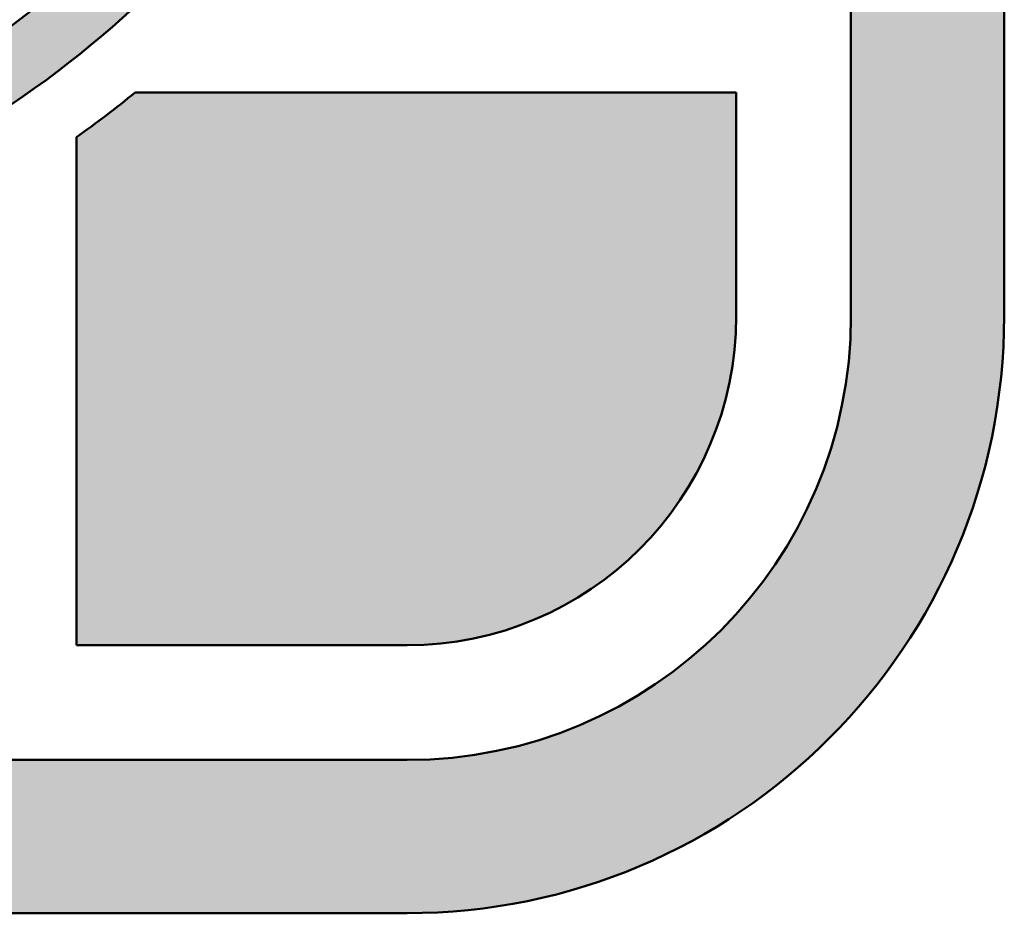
# Model space of a CAD drawing. Header units: inches. Extents: x 5 to 1128, y -85 to 748.
# Tile 514 of 656: x 929.75 to 934.86, y 69.66 to 74.3. Entities that reach past the tile are written whole.
import ezdxf
from ezdxf.enums import TextEntityAlignment as Align

# ---------------------------------------------------------------- set-up
doc = ezdxf.new("R2010")
doc.units = ezdxf.units.IN
doc.header["$LTSCALE"] = 32
doc.header["$MEASUREMENT"] = 0
doc.layers.add('No Plot', color=7, linetype='Continuous', lineweight=25, plot=False)
doc.layers.add('Title (ANSI)', color=7, linetype='Continuous', lineweight=50)
doc.styles.get("Standard").update_dxf_attribs({"font": 'arial.ttf'})

# ---------------------------------------------------------------- blocks, each defined once
blk = doc.blocks.new('Title Blocks SUPERIOR TITLE')
at = {"lineweight": 25}
h = blk.add_hatch(color=256, dxfattribs=at)
edge = h.paths.add_edge_path()
edge.add_arc((48.40151870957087, 4.51475434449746), 0.09685193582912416, 0, 90)
edge.add_line((48.40151870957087, 4.611606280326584), (48.05526364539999, 4.611606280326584))
edge.add_arc((48.05526364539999, 4.51475434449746), 0.09685193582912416, 90, 180)
edge.add_line((47.95841170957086, 4.51475434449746), (47.95841170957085, 4.046202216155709))
edge.add_arc((48.05526364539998, 4.046202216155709), 0.09685193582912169, 180, 270)
edge.add_line((48.05526364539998, 3.949350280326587), (48.40151870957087, 3.949350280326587))
edge.add_arc((48.40151870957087, 4.046202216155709), 0.09685193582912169, 270, 360)
edge.add_line((48.49837064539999, 4.046202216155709), (48.49837064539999, 4.141587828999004))
edge.add_spline(control_points=[(48.49837064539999, 4.141587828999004), (48.49674123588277, 4.142162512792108), (48.49127247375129, 4.144234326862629), (48.48284872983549, 4.148197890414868), (48.47639118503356, 4.152135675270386), (48.47352409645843, 4.154046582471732)], knot_values=[0.3123668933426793, 0.3123668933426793, 0.3123668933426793, 0.3123668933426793, 0.3271695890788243, 0.362457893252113, 0.3919607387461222, 0.3919607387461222, 0.3919607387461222, 0.3919607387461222], degree=3, periodic=0)
edge.add_line((48.47352409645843, 4.154046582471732), (48.47352409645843, 4.046202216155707))
edge.add_arc((48.40151870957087, 4.046202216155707), 0.07200538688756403, -90, 0, ccw=False)
edge.add_line((48.40151870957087, 3.974196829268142), (48.05526364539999, 3.974196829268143))
edge.add_arc((48.05526364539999, 4.046202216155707), 0.07200538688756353, 180, 270, ccw=False)
edge.add_line((47.98325825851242, 4.046202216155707), (47.98325825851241, 4.514754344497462))
edge.add_arc((48.05526364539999, 4.514754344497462), 0.07200538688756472, 90, 180, ccw=False)
edge.add_line((48.05526364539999, 4.586759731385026), (48.40151870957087, 4.586759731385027))
edge.add_arc((48.40151870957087, 4.514754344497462), 0.07200538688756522, 0, 90, ccw=False)
edge.add_line((48.47352409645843, 4.514754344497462), (48.47352409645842, 4.394317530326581))
edge.add_line((48.47352409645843, 4.394317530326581), (48.49837064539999, 4.394317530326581))
edge.add_line((48.49837064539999, 4.394317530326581), (48.49837064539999, 4.514754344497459))
h = blk.add_hatch(color=256, dxfattribs=at)
edge = h.paths.add_edge_path(flags=0)
edge.add_line((48.12203232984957, 4.19792422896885), (48.07237283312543, 4.124677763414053))
edge.add_spline(control_points=[(48.07237283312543, 4.124677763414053), (48.08389312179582, 4.114359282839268), (48.09548218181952, 4.104968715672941), (48.13690336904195, 4.077860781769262), (48.17134712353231, 4.065442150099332), (48.24062919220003, 4.0571486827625), (48.27599599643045, 4.061759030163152), (48.33854585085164, 4.089840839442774), (48.36454405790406, 4.112935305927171), (48.39252985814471, 4.172570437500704), (48.39486209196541, 4.20835291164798), (48.37856456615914, 4.254278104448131), (48.36942254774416, 4.268176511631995), (48.34539830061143, 4.291678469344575), (48.33089450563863, 4.3010988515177), (48.29802154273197, 4.315908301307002), (48.2793471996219, 4.322218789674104), (48.25363411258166, 4.331817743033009), (48.24634366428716, 4.334542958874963), (48.23532956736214, 4.338844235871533), (48.2316196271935, 4.340331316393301), (48.22400414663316, 4.343524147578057), (48.22000717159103, 4.345140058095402), (48.21320914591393, 4.348821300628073), (48.21091018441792, 4.35019874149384), (48.20638407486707, 4.353429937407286), (48.20447086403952, 4.355050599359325), (48.20197228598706, 4.357241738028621), (48.20105639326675, 4.358082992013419), (48.19899528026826, 4.360145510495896), (48.19698832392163, 4.362384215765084), (48.19312222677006, 4.368599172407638), (48.19131228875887, 4.374053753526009), (48.18977312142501, 4.384550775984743), (48.19070549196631, 4.391965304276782), (48.19852012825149, 4.406274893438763), (48.2053834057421, 4.41189060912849), (48.21682146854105, 4.417624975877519), (48.22254251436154, 4.418834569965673), (48.23386422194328, 4.420832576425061), (48.24173978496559, 4.421632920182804), (48.26143970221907, 4.420545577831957), (48.27078517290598, 4.418169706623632), (48.29669913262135, 4.410116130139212), (48.31234503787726, 4.402127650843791), (48.33185781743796, 4.387354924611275), (48.33704662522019, 4.38273038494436), (48.34187494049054, 4.378085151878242)], knot_values=[-2.611226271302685, -2.611226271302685, -2.611226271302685, -2.611226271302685, -2.473136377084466, -2.473136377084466, -2.145660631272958, -2.145660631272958, -1.818184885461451, -1.818184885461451, -1.490709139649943, -1.490709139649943, -1.163233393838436, -1.163233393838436, -0.9947895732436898, -0.9947895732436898, -0.8263457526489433, -0.8263457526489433, -0.6579019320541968, -0.6579019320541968, -0.591755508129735, -0.591755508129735, -0.5586822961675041, -0.5586822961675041, -0.5256090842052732, -0.5256090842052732, -0.5103147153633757, -0.5103147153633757, -0.4950203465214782, -0.4950203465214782, -0.4873731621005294, -0.4873731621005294, -0.4797259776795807, -0.4797259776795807, -0.4672508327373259, -0.4672508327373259, -0.4398184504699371, -0.4398184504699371, -0.4123860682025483, -0.4123860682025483, -0.3799577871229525, -0.3799577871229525, -0.329556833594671, -0.329556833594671, -0.2534842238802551, -0.2534842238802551, -0.1267421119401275, -0.1267421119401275, -0.07348932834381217, -0.07348932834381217, -0.07348932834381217, -0.07348932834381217], degree=3, periodic=0)
edge.add_line((48.34187494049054, 4.378085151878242), (48.38437087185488, 4.447678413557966))
edge.add_spline(control_points=[(48.38437087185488, 4.447678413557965), (48.36984442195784, 4.460583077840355), (48.35491558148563, 4.470924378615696), (48.31602962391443, 4.489942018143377), (48.29255339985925, 4.496786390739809), (48.24439996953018, 4.502624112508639), (48.21997523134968, 4.5015072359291), (48.16495875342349, 4.48770360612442), (48.13462879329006, 4.470535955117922), (48.0974059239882, 4.422444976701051), (48.08875817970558, 4.390668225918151), (48.09405916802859, 4.326116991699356), (48.11237698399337, 4.296722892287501), (48.16204397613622, 4.263301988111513), (48.18842777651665, 4.254071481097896), (48.22453955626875, 4.241225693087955), (48.23339374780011, 4.238045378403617), (48.24908233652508, 4.231943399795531), (48.25609057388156, 4.229148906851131), (48.26707464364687, 4.223173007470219), (48.27011363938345, 4.221439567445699), (48.27824309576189, 4.215706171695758), (48.28290853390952, 4.211569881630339), (48.28979789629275, 4.199092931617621), (48.29086555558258, 4.192538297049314), (48.2906459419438, 4.177307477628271), (48.28580914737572, 4.166283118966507), (48.2731222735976, 4.153442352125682), (48.26581417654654, 4.149899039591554), (48.25259501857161, 4.145498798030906), (48.24635676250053, 4.144525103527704), (48.2263119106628, 4.143212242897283), (48.21313872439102, 4.145754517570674), (48.18202166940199, 4.155328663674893), (48.16451373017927, 4.163997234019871), (48.13859567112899, 4.182349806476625), (48.12987961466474, 4.190166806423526), (48.12203232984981, 4.197924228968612)], knot_values=[-2.555228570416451, -2.555228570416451, -2.555228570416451, -2.555228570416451, -2.376769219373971, -2.376769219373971, -2.149637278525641, -2.149637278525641, -1.922505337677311, -1.922505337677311, -1.607123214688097, -1.607123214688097, -1.303119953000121, -1.303119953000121, -0.9648440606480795, -0.9648440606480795, -0.7153041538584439, -0.7153041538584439, -0.6364525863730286, -0.6364525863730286, -0.5784688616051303, -0.5784688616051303, -0.5487394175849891, -0.5487394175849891, -0.5243886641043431, -0.5243886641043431, -0.5000379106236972, -0.5000379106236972, -0.4598585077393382, -0.4598585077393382, -0.4196791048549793, -0.4196791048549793, -0.3794997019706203, -0.3794997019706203, -0.2890265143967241, -0.2890265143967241, -0.136822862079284, -0.136822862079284, -0.04867258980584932, -0.04867258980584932, -0.04867258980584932, -0.04867258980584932], degree=3, periodic=0)
edge = h.paths.add_edge_path()
edge.add_spline(control_points=[(48.05877050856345, 4.123063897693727), (48.07641890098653, 4.106730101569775), (48.09428552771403, 4.092036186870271), (48.15847185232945, 4.056147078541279), (48.21024418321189, 4.044502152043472), (48.30856415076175, 4.058299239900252), (48.35636583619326, 4.084253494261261), (48.39309894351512, 4.145677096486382), (48.39985296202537, 4.168015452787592), (48.40219916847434, 4.213627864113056), (48.39794447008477, 4.236527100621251), (48.37731896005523, 4.276597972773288), (48.36105991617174, 4.292996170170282), (48.32242487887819, 4.318155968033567), (48.29987290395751, 4.325645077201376), (48.26890446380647, 4.337171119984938), (48.26093571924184, 4.340126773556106), (48.24479921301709, 4.346238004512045), (48.23696290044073, 4.349245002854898), (48.22465836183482, 4.354535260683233), (48.22048996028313, 4.356387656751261), (48.21433410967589, 4.360409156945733), (48.21255492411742, 4.361781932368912), (48.20944173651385, 4.364451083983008), (48.20837863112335, 4.365344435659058), (48.20454951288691, 4.369328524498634), (48.20202588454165, 4.373773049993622), (48.20045394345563, 4.381769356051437), (48.20060257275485, 4.385046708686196), (48.20341590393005, 4.395608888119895), (48.20845598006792, 4.401469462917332), (48.21976050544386, 4.407867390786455), (48.22522747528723, 4.408818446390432), (48.23771197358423, 4.410951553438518), (48.24619531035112, 4.41143760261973), (48.26434451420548, 4.408994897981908), (48.2739490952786, 4.406688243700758), (48.29761200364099, 4.398099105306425), (48.3107489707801, 4.390749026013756), (48.33042192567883, 4.375101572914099), (48.33723442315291, 4.368255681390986), (48.34385029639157, 4.36145440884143)], knot_values=[0.03753271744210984, 0.03753271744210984, 0.03753271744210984, 0.03753271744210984, 0.2457121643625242, 0.2457121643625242, 0.6937600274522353, 0.6937600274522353, 1.141807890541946, 1.141807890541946, 1.351168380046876, 1.351168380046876, 1.560528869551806, 1.560528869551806, 1.769889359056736, 1.769889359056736, 1.979249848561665, 1.979249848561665, 2.052495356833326, 2.052495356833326, 2.125740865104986, 2.125740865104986, 2.160647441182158, 2.160647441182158, 2.175364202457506, 2.175364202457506, 2.190080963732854, 2.190080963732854, 2.204797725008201, 2.204797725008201, 2.226855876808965, 2.226855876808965, 2.25865994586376, 2.25865994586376, 2.299207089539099, 2.299207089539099, 2.357341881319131, 2.357341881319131, 2.438938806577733, 2.438938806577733, 2.55698120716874, 2.55698120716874, 2.637490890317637, 2.637490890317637, 2.637490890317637, 2.637490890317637], degree=3, periodic=0)
edge.add_line((48.34385029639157, 4.36145440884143), (48.39765634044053, 4.449569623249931))
edge.add_spline(control_points=[(48.39765634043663, 4.449569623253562), (48.38524605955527, 4.461390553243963), (48.37272156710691, 4.471556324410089), (48.34147403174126, 4.48989645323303), (48.3236357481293, 4.497661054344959), (48.26483195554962, 4.514212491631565), (48.22114348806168, 4.515091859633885), (48.15045771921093, 4.491776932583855), (48.12137935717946, 4.473173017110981), (48.08531686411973, 4.420203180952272), (48.07760756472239, 4.386493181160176), (48.08465043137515, 4.327462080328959), (48.09672692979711, 4.302859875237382), (48.13206598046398, 4.268839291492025), (48.15171532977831, 4.257909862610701), (48.19505259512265, 4.240178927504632), (48.21725891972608, 4.233292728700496), (48.24820215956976, 4.221145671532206), (48.25622216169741, 4.217788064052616), (48.26788636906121, 4.210324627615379), (48.27184026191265, 4.208242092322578), (48.27986922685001, 4.196972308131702), (48.28078187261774, 4.190456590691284), (48.2798738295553, 4.179079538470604), (48.2769688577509, 4.172557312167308), (48.26952000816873, 4.16416237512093), (48.26481700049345, 4.16118899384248), (48.25583063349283, 4.157233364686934), (48.25128979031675, 4.156046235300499), (48.23436868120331, 4.153207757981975), (48.2219325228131, 4.154557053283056), (48.19928760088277, 4.160455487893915), (48.18885598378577, 4.164694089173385), (48.16147208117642, 4.177767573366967), (48.14515647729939, 4.189529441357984), (48.12777892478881, 4.206660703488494), (48.12415032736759, 4.210453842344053), (48.12057678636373, 4.214226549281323)], knot_values=[0.02352954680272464, 0.02352954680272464, 0.02352954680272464, 0.02352954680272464, 0.1734054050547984, 0.1734054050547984, 0.3468108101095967, 0.3468108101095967, 0.7210667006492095, 0.7210667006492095, 1.018589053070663, 1.018589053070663, 1.316111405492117, 1.316111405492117, 1.563749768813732, 1.563749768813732, 1.767977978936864, 1.767977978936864, 1.972206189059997, 1.972206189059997, 2.042371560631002, 2.042371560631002, 2.075170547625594, 2.075170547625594, 2.107969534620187, 2.107969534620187, 2.140768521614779, 2.140768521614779, 2.173567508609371, 2.173567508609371, 2.206366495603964, 2.206366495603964, 2.298331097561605, 2.298331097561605, 2.390295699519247, 2.390295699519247, 2.545872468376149, 2.545872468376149, 2.590392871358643, 2.590392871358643, 2.590392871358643, 2.590392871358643], degree=3, periodic=0)
edge.add_line((48.12057678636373, 4.214226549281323), (48.05877050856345, 4.123063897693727))
h = blk.add_hatch(color=256, dxfattribs=at)
edge = h.paths.add_edge_path()
edge.add_line((48.34784343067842, 3.99283078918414), (48.40151870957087, 3.99283078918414))
edge.add_arc((48.40151870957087, 4.04620221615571), 0.05337142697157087, 270, 360)
edge.add_line((48.45489013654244, 4.04620221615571), (48.45489013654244, 4.082502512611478))
edge.add_line((48.45489013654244, 4.082502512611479), (48.35737931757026, 4.082502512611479))
edge.add_spline(control_points=[(48.35737931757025, 4.082502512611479), (48.35429411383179, 4.079972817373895), (48.35110906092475, 4.077561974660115), (48.34784343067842, 4.075263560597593)], knot_values=[1.677895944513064, 1.677895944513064, 1.677895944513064, 1.677895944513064, 1.712032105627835, 1.712032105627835, 1.712032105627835, 1.712032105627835], degree=3, periodic=0)
edge.add_line((48.34784343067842, 4.075263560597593), (48.34784343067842, 3.99283078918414))
at = {"layer": 'No Plot', "color": 7, "linetype": 'Continuous', "lineweight": 25}
for p, q in [((48.47352409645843, 4.154046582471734), (48.47352409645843, 4.046202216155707)), ((48.49837064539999, 4.141587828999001), (48.49837064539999, 4.046202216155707)), ((48.35737931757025, 4.082502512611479), (48.45489013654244, 4.082502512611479)), ((48.45489013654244, 4.082502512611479), (48.45489013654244, 4.046202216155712)), ((48.34784343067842, 3.99283078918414), (48.34784343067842, 4.075263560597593)), ((48.40151870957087, 3.99283078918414), (48.34784343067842, 3.99283078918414)), ((48.40151870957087, 3.974196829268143), (48.05526364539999, 3.974196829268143)), ((48.40151870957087, 3.949350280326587), (48.05526364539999, 3.949350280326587))]:
    blk.add_line(p, q, dxfattribs=at)
for centre, radius in [((48.40151870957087, 4.046202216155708), 0.09685193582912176), ((48.40151870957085, 4.046202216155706), 0.07200538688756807), ((48.40151870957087, 4.046202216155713), 0.05337142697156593)]:
    blk.add_arc(centre, radius, 270, 0, dxfattribs=at)
for points, knots in [([(48.34187494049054, 4.378085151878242), (48.33704662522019, 4.382730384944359), (48.33185781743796, 4.387354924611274), (48.31234503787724, 4.402127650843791), (48.29669913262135, 4.410116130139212), (48.27078517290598, 4.418169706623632), (48.26143970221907, 4.420545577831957), (48.24173978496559, 4.421632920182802), (48.23386422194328, 4.420832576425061), (48.22254251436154, 4.418834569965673), (48.21682146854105, 4.417624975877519), (48.2053834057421, 4.41189060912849), (48.19852012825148, 4.406274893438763), (48.1907054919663, 4.391965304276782), (48.18977312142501, 4.384550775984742), (48.19131228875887, 4.374053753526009), (48.19312222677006, 4.368599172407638), (48.19698832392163, 4.362384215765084), (48.19899528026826, 4.360145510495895), (48.20105639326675, 4.358082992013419), (48.20197228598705, 4.357241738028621), (48.20447086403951, 4.355050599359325), (48.20638407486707, 4.353429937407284), (48.21091018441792, 4.35019874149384), (48.21320914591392, 4.348821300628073), (48.22000717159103, 4.345140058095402), (48.22400414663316, 4.343524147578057), (48.2316196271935, 4.340331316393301), (48.23532956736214, 4.338844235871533), (48.24634366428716, 4.334542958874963), (48.25363411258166, 4.331817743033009), (48.2793471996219, 4.322218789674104), (48.29802154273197, 4.315908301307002), (48.33089450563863, 4.3010988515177), (48.34539830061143, 4.291678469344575), (48.36942254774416, 4.268176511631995), (48.37856456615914, 4.254278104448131), (48.3948620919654, 4.20835291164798), (48.39252985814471, 4.172570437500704), (48.36454405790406, 4.112935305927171), (48.33854585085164, 4.089840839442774), (48.27599599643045, 4.061759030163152), (48.24062919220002, 4.0571486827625), (48.17134712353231, 4.065442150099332), (48.13690336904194, 4.077860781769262), (48.09548218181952, 4.104968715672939), (48.08389312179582, 4.114359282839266), (48.07237283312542, 4.124677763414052)], [0.07348932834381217, 0.07348932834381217, 0.07348932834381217, 0.07348932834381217, 0.1267421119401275, 0.1267421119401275, 0.2534842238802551, 0.2534842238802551, 0.329556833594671, 0.329556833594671, 0.3799577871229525, 0.3799577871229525, 0.4123860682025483, 0.4123860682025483, 0.4398184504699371, 0.4398184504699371, 0.4672508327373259, 0.4672508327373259, 0.4797259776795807, 0.4797259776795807, 0.4873731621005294, 0.4873731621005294, 0.4950203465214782, 0.4950203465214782, 0.5103147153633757, 0.5103147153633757, 0.5256090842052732, 0.5256090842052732, 0.5586822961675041, 0.5586822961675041, 0.591755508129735, 0.591755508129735, 0.6579019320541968, 0.6579019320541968, 0.8263457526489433, 0.8263457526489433, 0.9947895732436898, 0.9947895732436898, 1.163233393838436, 1.163233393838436, 1.490709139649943, 1.490709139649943, 1.818184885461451, 1.818184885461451, 2.145660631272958, 2.145660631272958, 2.473136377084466, 2.473136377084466, 2.611226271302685, 2.611226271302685, 2.611226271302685, 2.611226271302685]), ([(48.34385029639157, 4.361454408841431), (48.33723442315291, 4.368255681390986), (48.33042192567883, 4.375101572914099), (48.3107489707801, 4.390749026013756), (48.29761200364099, 4.398099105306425), (48.2739490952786, 4.406688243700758), (48.26434451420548, 4.408994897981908), (48.24619531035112, 4.41143760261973), (48.23771197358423, 4.410951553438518), (48.22522747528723, 4.408818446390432), (48.21976050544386, 4.407867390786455), (48.20845598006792, 4.401469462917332), (48.20341590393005, 4.395608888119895), (48.20060257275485, 4.385046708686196), (48.20045394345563, 4.381769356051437), (48.20202588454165, 4.373773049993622), (48.20454951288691, 4.369328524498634), (48.20837863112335, 4.365344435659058), (48.20944173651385, 4.364451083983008), (48.21255492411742, 4.361781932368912), (48.21433410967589, 4.360409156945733), (48.22048996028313, 4.356387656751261), (48.22465836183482, 4.354535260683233), (48.23696290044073, 4.349245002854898), (48.24479921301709, 4.346238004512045), (48.26093571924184, 4.340126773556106), (48.26890446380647, 4.337171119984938), (48.29987290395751, 4.325645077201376), (48.32242487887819, 4.318155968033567), (48.36105991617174, 4.292996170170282), (48.37731896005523, 4.276597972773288), (48.39794447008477, 4.236527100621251), (48.40219916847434, 4.213627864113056), (48.39985296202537, 4.168015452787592), (48.39309894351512, 4.145677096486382), (48.35636583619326, 4.084253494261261), (48.30856415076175, 4.058299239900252), (48.21024418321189, 4.044502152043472), (48.15847185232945, 4.056147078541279), (48.09428552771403, 4.092036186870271), (48.07641890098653, 4.106730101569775), (48.05877050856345, 4.123063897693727)], [0.03753271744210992, 0.03753271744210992, 0.03753271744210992, 0.03753271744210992, 0.1180424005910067, 0.1180424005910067, 0.2360848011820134, 0.2360848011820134, 0.317681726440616, 0.317681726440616, 0.3758165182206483, 0.3758165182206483, 0.4163636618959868, 0.4163636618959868, 0.4481677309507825, 0.4481677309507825, 0.4702258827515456, 0.4702258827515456, 0.4849426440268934, 0.4849426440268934, 0.4996594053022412, 0.4996594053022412, 0.5143761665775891, 0.5143761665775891, 0.5492827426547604, 0.5492827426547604, 0.6225282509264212, 0.6225282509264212, 0.6957737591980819, 0.6957737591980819, 0.9051342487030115, 0.9051342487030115, 1.114494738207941, 1.114494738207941, 1.323855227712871, 1.323855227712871, 1.5332157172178, 1.5332157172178, 1.981263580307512, 1.981263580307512, 2.429311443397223, 2.429311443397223, 2.637490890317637, 2.637490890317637, 2.637490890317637, 2.637490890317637])]:
    blk.add_open_spline(points, degree=3, knots=knots, dxfattribs=at)
blk.add_open_spline([(48.35737931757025, 4.082502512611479), (48.35429411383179, 4.079972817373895), (48.35110906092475, 4.077561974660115), (48.34784343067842, 4.075263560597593)], degree=3, dxfattribs=at)
at = {"layer": 'Title (ANSI)'}
for p, q in [((48.47352409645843, 4.154046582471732), (48.47352409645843, 4.046202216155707)), ((48.49837064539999, 4.046202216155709), (48.49837064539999, 4.141587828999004)), ((48.45489013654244, 4.082502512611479), (48.35737931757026, 4.082502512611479)), ((48.45489013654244, 4.04620221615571), (48.45489013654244, 4.082502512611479)), ((48.34784343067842, 4.075263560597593), (48.34784343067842, 3.99283078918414)), ((48.34784343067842, 3.99283078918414), (48.40151870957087, 3.99283078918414)), ((48.40151870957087, 3.974196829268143), (48.05526364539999, 3.974196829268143)), ((48.05526364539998, 3.949350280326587), (48.40151870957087, 3.949350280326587))]:
    blk.add_line(p, q, dxfattribs=at)
for centre, radius in [((48.40151870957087, 4.046202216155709), 0.09685193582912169), ((48.40151870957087, 4.046202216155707), 0.07200538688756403), ((48.40151870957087, 4.04620221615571), 0.05337142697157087)]:
    blk.add_arc(centre, radius, 270, 0, dxfattribs=at)
for points, knots in [([(48.34187494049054, 4.378085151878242), (48.33704662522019, 4.38273038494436), (48.33185781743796, 4.387354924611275), (48.31234503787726, 4.402127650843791), (48.29669913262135, 4.410116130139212), (48.27078517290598, 4.418169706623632), (48.26143970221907, 4.420545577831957), (48.24173978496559, 4.421632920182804), (48.23386422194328, 4.420832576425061), (48.22254251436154, 4.418834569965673), (48.21682146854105, 4.417624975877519), (48.2053834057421, 4.41189060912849), (48.19852012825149, 4.406274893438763), (48.19070549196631, 4.391965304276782), (48.18977312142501, 4.384550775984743), (48.19131228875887, 4.374053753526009), (48.19312222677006, 4.368599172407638), (48.19698832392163, 4.362384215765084), (48.19899528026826, 4.360145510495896), (48.20105639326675, 4.358082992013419), (48.20197228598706, 4.357241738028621), (48.20447086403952, 4.355050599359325), (48.20638407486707, 4.353429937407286), (48.21091018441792, 4.35019874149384), (48.21320914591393, 4.348821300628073), (48.22000717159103, 4.345140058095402), (48.22400414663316, 4.343524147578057), (48.2316196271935, 4.340331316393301), (48.23532956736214, 4.338844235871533), (48.24634366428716, 4.334542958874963), (48.25363411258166, 4.331817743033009), (48.2793471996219, 4.322218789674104), (48.29802154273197, 4.315908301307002), (48.33089450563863, 4.3010988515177), (48.34539830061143, 4.291678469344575), (48.36942254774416, 4.268176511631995), (48.37856456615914, 4.254278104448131), (48.39486209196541, 4.20835291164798), (48.39252985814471, 4.172570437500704), (48.36454405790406, 4.112935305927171), (48.33854585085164, 4.089840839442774), (48.27599599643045, 4.061759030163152), (48.24062919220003, 4.0571486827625), (48.17134712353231, 4.065442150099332), (48.13690336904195, 4.077860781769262), (48.09548218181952, 4.104968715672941), (48.08389312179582, 4.114359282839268), (48.07237283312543, 4.124677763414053)], [0.07348932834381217, 0.07348932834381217, 0.07348932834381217, 0.07348932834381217, 0.1267421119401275, 0.1267421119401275, 0.2534842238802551, 0.2534842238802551, 0.329556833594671, 0.329556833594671, 0.3799577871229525, 0.3799577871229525, 0.4123860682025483, 0.4123860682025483, 0.4398184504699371, 0.4398184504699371, 0.4672508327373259, 0.4672508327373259, 0.4797259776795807, 0.4797259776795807, 0.4873731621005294, 0.4873731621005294, 0.4950203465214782, 0.4950203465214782, 0.5103147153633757, 0.5103147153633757, 0.5256090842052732, 0.5256090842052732, 0.5586822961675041, 0.5586822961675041, 0.591755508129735, 0.591755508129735, 0.6579019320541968, 0.6579019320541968, 0.8263457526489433, 0.8263457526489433, 0.9947895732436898, 0.9947895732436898, 1.163233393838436, 1.163233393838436, 1.490709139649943, 1.490709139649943, 1.818184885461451, 1.818184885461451, 2.145660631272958, 2.145660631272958, 2.473136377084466, 2.473136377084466, 2.611226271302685, 2.611226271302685, 2.611226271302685, 2.611226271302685]), ([(48.05877050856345, 4.123063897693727), (48.07641890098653, 4.106730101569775), (48.09428552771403, 4.092036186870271), (48.15847185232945, 4.056147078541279), (48.21024418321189, 4.044502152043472), (48.30856415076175, 4.058299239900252), (48.35636583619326, 4.084253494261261), (48.39309894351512, 4.145677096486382), (48.39985296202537, 4.168015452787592), (48.40219916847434, 4.213627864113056), (48.39794447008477, 4.236527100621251), (48.37731896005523, 4.276597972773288), (48.36105991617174, 4.292996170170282), (48.32242487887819, 4.318155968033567), (48.29987290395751, 4.325645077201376), (48.26890446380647, 4.337171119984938), (48.26093571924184, 4.340126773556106), (48.24479921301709, 4.346238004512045), (48.23696290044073, 4.349245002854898), (48.22465836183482, 4.354535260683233), (48.22048996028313, 4.356387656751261), (48.21433410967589, 4.360409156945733), (48.21255492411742, 4.361781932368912), (48.20944173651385, 4.364451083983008), (48.20837863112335, 4.365344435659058), (48.20454951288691, 4.369328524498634), (48.20202588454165, 4.373773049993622), (48.20045394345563, 4.381769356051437), (48.20060257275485, 4.385046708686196), (48.20341590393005, 4.395608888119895), (48.20845598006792, 4.401469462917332), (48.21976050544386, 4.407867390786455), (48.22522747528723, 4.408818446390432), (48.23771197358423, 4.410951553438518), (48.24619531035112, 4.41143760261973), (48.26434451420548, 4.408994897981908), (48.2739490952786, 4.406688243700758), (48.29761200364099, 4.398099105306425), (48.3107489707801, 4.390749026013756), (48.33042192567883, 4.375101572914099), (48.33723442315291, 4.368255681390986), (48.34385029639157, 4.36145440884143)], [0.03753271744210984, 0.03753271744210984, 0.03753271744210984, 0.03753271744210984, 0.2457121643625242, 0.2457121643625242, 0.6937600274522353, 0.6937600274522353, 1.141807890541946, 1.141807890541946, 1.351168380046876, 1.351168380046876, 1.560528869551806, 1.560528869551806, 1.769889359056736, 1.769889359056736, 1.979249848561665, 1.979249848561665, 2.052495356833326, 2.052495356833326, 2.125740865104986, 2.125740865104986, 2.160647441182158, 2.160647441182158, 2.175364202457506, 2.175364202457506, 2.190080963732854, 2.190080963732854, 2.204797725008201, 2.204797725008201, 2.226855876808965, 2.226855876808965, 2.25865994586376, 2.25865994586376, 2.299207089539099, 2.299207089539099, 2.357341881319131, 2.357341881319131, 2.438938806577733, 2.438938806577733, 2.55698120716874, 2.55698120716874, 2.637490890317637, 2.637490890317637, 2.637490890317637, 2.637490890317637])]:
    blk.add_open_spline(points, degree=3, knots=knots, dxfattribs=at)
blk.add_open_spline([(48.35737931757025, 4.082502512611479), (48.35429411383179, 4.079972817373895), (48.35110906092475, 4.077561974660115), (48.34784343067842, 4.075263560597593)], degree=3, dxfattribs=at)
at = {"layer": 'Title (ANSI)', "lineweight": 30, "flags": 63}
for tag, p in [('REV._1_#', (41.28392944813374, 4.366243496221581)), ('REV_#1_DATE', (46.03392944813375, 4.366243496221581)), ('REV_#1_DRAWN', (46.53392944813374, 4.366243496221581)), ('REV_#1_APPR', (47.03392944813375, 4.366243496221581)), ('REV_#1_P.M.', (47.53392944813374, 4.366243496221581)), ('REV._2__#', (41.28392944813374, 4.178743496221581)), ('REV_#2_DATE', (46.03392944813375, 4.178743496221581)), ('REV_#2_DRAWN', (46.53392944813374, 4.178743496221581)), ('REV_#2_APPR', (47.03392944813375, 4.178743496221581)), ('REV_#2_P.M.', (47.53392944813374, 4.178743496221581)), ('REV._3_#', (41.28392944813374, 3.991243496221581)), ('REV_#3_DATE', (46.03392944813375, 3.991243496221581)), ('REV_#3_DRAWN', (46.53392944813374, 3.991243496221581)), ('REV_#3_APPR', (47.03392944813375, 3.991243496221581)), ('REV_#3_P.M.', (47.53392944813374, 3.991243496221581)), ('REV._4_#', (41.28392944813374, 3.803743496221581)), ('REV_#4_DATE', (46.03392944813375, 3.803743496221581)), ('REV_#4_DRAWN', (46.53392944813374, 3.803743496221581)), ('REV_#4_APPR', (47.03392944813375, 3.803743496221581)), ('REV_#4_P.M.', (47.53392944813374, 3.803743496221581)), ('REV._5_#', (41.28392944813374, 3.616243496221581)), ('REV_#5_DATE', (46.03392944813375, 3.616243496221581)), ('REV_#5_DRAWN', (46.53392944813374, 3.616243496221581)), ('REV_#5_APPR', (47.03392944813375, 3.616243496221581)), ('REV_#5_P.M.', (47.53392944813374, 3.616243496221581)), ('REV._6_#', (41.28392944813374, 3.428743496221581)), ('REV_#6_DATE', (46.03392944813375, 3.428743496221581)), ('REV_#6_DRAWN', (46.53392944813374, 3.428743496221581)), ('REV_#6_APPR', (47.03392944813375, 3.428743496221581)), ('REV_#6_P.M.', (47.53392944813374, 3.428743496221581))]:
    blk.add_attdef(tag, text='', height=0.0799999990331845, dxfattribs=at).set_placement(p, align=Align.MIDDLE_CENTER)
for tag, p in [('REVISION_#1_DESCRIPTION', (41.56392944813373, 4.366243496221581)), ('REVISION_#2_DESCRIPTION', (41.56392944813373, 4.178743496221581)), ('REVISION_#3_DESCRIPTION', (41.56392944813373, 3.991243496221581)), ('REVISION_#4_DESCRIPTION', (41.56392944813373, 3.803743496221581)), ('REVISION_#5_DESCRIPTION', (41.56392944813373, 3.616243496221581)), ('REVISION_#6_DESCRIPTION', (41.56392944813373, 3.428743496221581))]:
    blk.add_attdef(tag, text='', height=0.0799999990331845, dxfattribs=at).set_placement(p, align=Align.MIDDLE_LEFT)
for tag, height, p in [('DRAWING_NAME', 0.1249999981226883, (51.90892944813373, 3.679993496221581)), ('DRAWING_REV_#', 0.187999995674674, (54.28392944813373, 2.792493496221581))]:
    blk.add_attdef(tag, text='', height=height, dxfattribs=at).set_placement(p, align=Align.TOP_CENTER)
for tag, height, p in [('SCALE', 0.1000000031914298, (53.18892944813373, 2.867493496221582)), ('CONTRACTOR', 0.1249999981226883, (49.31392944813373, 3.242493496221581)), ('PROJECT', 0.1249999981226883, (51.93892944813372, 3.242493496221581)), ('DRAWN_BY_DATE', 0.1000000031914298, (49.31392944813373, 2.55499349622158)), ('DRAWN_BY_INITIAL', 0.1000000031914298, (49.31392944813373, 2.867493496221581)), ('MODEL_NUMBER', 0.1000000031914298, (51.93892944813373, 2.867493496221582)), ('APPROVED_BY_INITIAL', 0.1000000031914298, (50.18892944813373, 2.867493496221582)), ('PROJECT_MANAGER_INITIAL', 0.1000000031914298, (51.06392944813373, 2.867493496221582)), ('APPROVED_BY_DATE', 0.1000000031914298, (50.18892944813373, 2.55499349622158)), ('PROJECT_MANAGER_DATE', 0.1000000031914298, (51.06392944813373, 2.55499349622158)), ('DRAWING_NUMBER', 0.1000000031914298, (51.93892944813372, 2.554993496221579)), ('SIZE', 0.1000000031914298, (53.18892944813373, 2.554993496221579))]:
    blk.add_attdef(tag, text='', height=height, dxfattribs=at).set_placement(p, align=Align.TOP_LEFT)

msp = doc.modelspace()

# ---------------------------------------------------------------- block references
at = {"xscale": 32, "yscale": 32, "zscale": 32}
msp.add_blockref('Title Blocks SUPERIOR TITLE', (-617.0857423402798, -56.71979187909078), dxfattribs=at)

doc.saveas('drawing.dxf')
